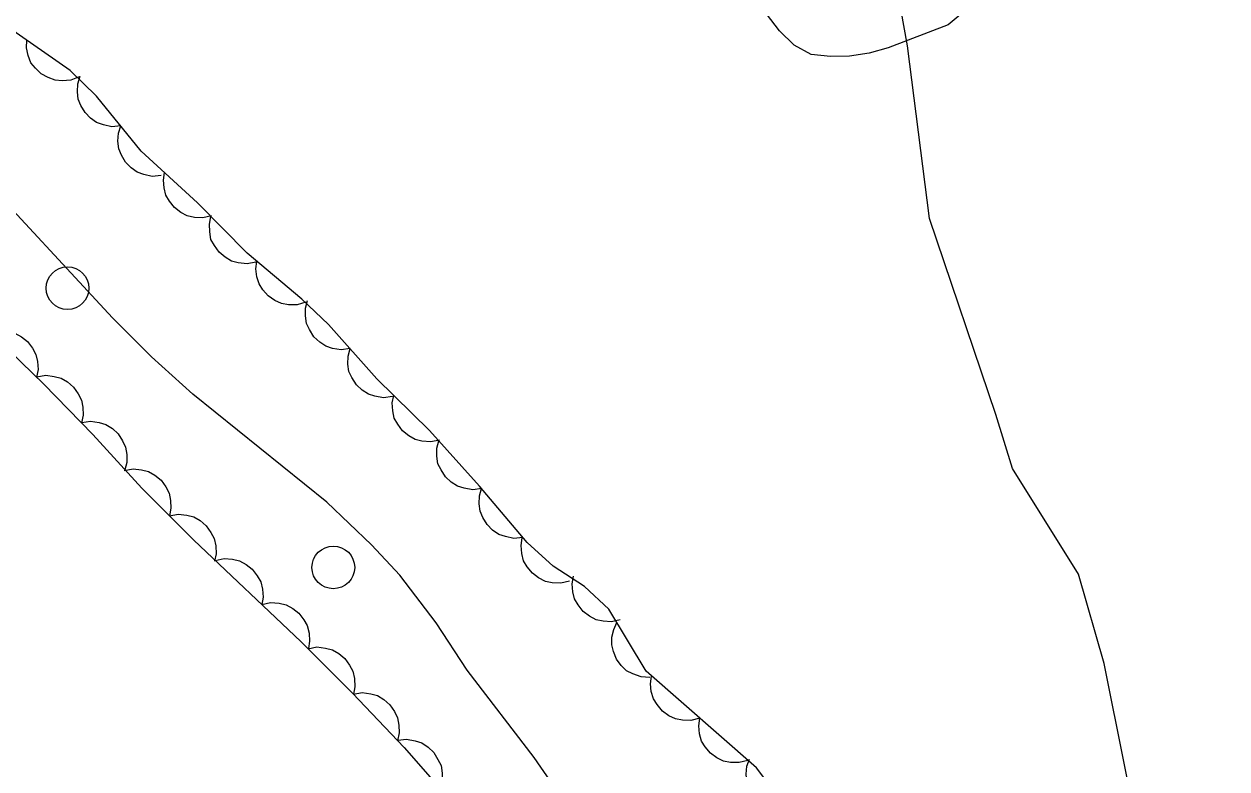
# Model space of a CAD drawing. Extents: x 336540 to 340074, y 5572036 to 5573747.
# Drawn here: x 338473.3 to 338529.6, y 5573013.3 to 5573048.2 of the extents above; entities that cross this region are included whole.
import ezdxf

# ---------------------------------------------------------------- set-up
doc = ezdxf.new("R2010")
doc.units = 0
for name, color, linetype in [('Niveau 2', 7, 'Continuous'), ('Niveau 22', 7, 'Continuous'), ('Niveau 36', 7, 'Continuous'), ('Niveau 44', 7, 'Continuous')]:
    doc.layers.add(name, color=color, linetype=linetype)

msp = doc.modelspace()

# ---------------------------------------------------------------- linework, layer by layer
at = {"layer": 'Niveau 2'}
msp.add_lwpolyline([(338517.67, 5573049.08), (338516.56, 5573048.15), (338513.75, 5573047.07), (338512.86, 5573046.83), (338511.95, 5573046.69), (338511.05, 5573046.67), (338510.15, 5573046.77), (338509.35, 5573047.2), (338508.66, 5573047.87), (338507.5, 5573049.42)], dxfattribs=at)
at = {"layer": 'Niveau 22'}
for points in [[(338529.23, 5572961.86), (338529.58, 5572968.28), (338529.26, 5572971.5), (338529.33, 5572974.22), (338529.15, 5572974.21), (338528.8, 5572978.44), (338528.83, 5572981.65), (338528.55, 5572984.19), (338529.05, 5572988.46), (338528.57, 5572991.81), (338527.25, 5572998.54), (338526.98, 5573001.25), (338525.79, 5573008.65), (338523.87, 5573018.23), (338522.67, 5573022.42), (338519.57, 5573027.37), (338518.8, 5573029.89), (338515.69, 5573039.08), (338514.66, 5573047.17), (338514.21, 5573049.7)], [(338529.8, 5572981.08), (338528.93, 5572981.58), (338527.44, 5572982.67), (338524.6, 5572984.5), (338522.29, 5572986.27), (338518.63, 5572989.59), (338516.55, 5572991.59), (338514.77, 5572993.48), (338511.41, 5572997.51), (338507.39, 5573001.5), (338503.79, 5573005.31), (338500.24, 5573009.38), (338497.18, 5573013.82), (338494.04, 5573017.92), (338492.59, 5573020.13), (338490.88, 5573022.37), (338489.56, 5573023.78), (338487.47, 5573025.79), (338481.19, 5573030.85), (338479.26, 5573032.59), (338477.42, 5573034.43), (338470.99, 5573041.36)]]:
    msp.add_lwpolyline(points, dxfattribs=at)
at = {"layer": 'Niveau 36'}
for centre in [(338475.319, 5573035.811), (338487.769, 5573022.731)]:
    msp.add_circle(centre, 1, dxfattribs=at)
at = {"layer": 'Niveau 44'}
for points in [[(338494.62, 5573026.54), (338492.27, 5573029.15), (338489.8, 5573031.57), (338487.55, 5573034.11), (338486.3, 5573035.3), (338483.73, 5573037.45), (338481.41, 5573039.81), (338478.77, 5573042.24), (338476.67, 5573044.81), (338475.44, 5573046.01), (338472.56, 5573048.03)], [(338475.87, 5573045.71), (338475.47, 5573045.56), (338475.07, 5573045.53), (338474.74, 5573045.56), (338474.41, 5573045.68), (338474.09, 5573045.86), (338473.82, 5573046.13), (338473.61, 5573046.38), (338473.48, 5573046.71), (338473.4, 5573047.07), (338473.41, 5573047.43)], [(338477.81, 5573043.42), (338477.39, 5573043.38), (338477, 5573043.46), (338476.68, 5573043.57), (338476.4, 5573043.78), (338476.14, 5573044.04), (338475.95, 5573044.37), (338475.82, 5573044.67), (338475.79, 5573045.02), (338475.81, 5573045.39), (338475.91, 5573045.74)], [(338479.71, 5573041.09), (338479.29, 5573041.05), (338478.89, 5573041.14), (338478.58, 5573041.25), (338478.3, 5573041.45), (338478.04, 5573041.72), (338477.85, 5573042.05), (338477.72, 5573042.35), (338477.68, 5573042.7), (338477.71, 5573043.07), (338477.81, 5573043.42)], [(338463.63, 5573041.57), (338474.21, 5573031.32), (338476.5, 5573028.96), (338478.8, 5573026.44), (338481.23, 5573024), (338486.25, 5573019.26), (338488.66, 5573016.84), (338491.08, 5573014.29), (338498.09, 5573006.28), (338500.54, 5573003.66), (338505.76, 5572998.32), (338513.34, 5572990.84), (338520.7, 5572984.15), (338523.04, 5572981.78), (338525.38, 5572979.58), (338527.75, 5572977.65), (338535.28, 5572972.47)], [(338482.07, 5573039.2), (338481.66, 5573039.11), (338481.26, 5573039.13), (338480.93, 5573039.2), (338480.62, 5573039.36), (338480.33, 5573039.59), (338480.09, 5573039.89), (338479.92, 5573040.17), (338479.84, 5573040.51), (338479.81, 5573040.88), (338479.86, 5573041.24)], [(338484.14, 5573037.03), (338483.73, 5573036.96), (338483.32, 5573037), (338483, 5573037.08), (338482.7, 5573037.26), (338482.42, 5573037.5), (338482.2, 5573037.82), (338482.04, 5573038.1), (338481.98, 5573038.45), (338481.97, 5573038.82), (338482.04, 5573039.17)], [(338486.48, 5573035.15), (338486.08, 5573035.03), (338485.67, 5573035.04), (338485.34, 5573035.09), (338485.03, 5573035.24), (338484.72, 5573035.45), (338484.47, 5573035.74), (338484.29, 5573036.01), (338484.19, 5573036.35), (338484.14, 5573036.72), (338484.18, 5573037.07)], [(338488.55, 5573032.98), (338488.14, 5573032.93), (338487.73, 5573032.99), (338487.42, 5573033.09), (338487.13, 5573033.29), (338486.86, 5573033.54), (338486.66, 5573033.87), (338486.51, 5573034.16), (338486.46, 5573034.51), (338486.47, 5573034.88), (338486.56, 5573035.23)], [(338471.72, 5573033.73), (338472.13, 5573033.82), (338472.53, 5573033.78), (338472.86, 5573033.71), (338473.16, 5573033.54), (338473.45, 5573033.31), (338473.68, 5573033), (338473.84, 5573032.71), (338473.92, 5573032.37), (338473.94, 5573032), (338473.87, 5573031.65)], [(338490.54, 5573030.74), (338490.12, 5573030.68), (338489.72, 5573030.75), (338489.41, 5573030.85), (338489.12, 5573031.04), (338488.85, 5573031.29), (338488.64, 5573031.62), (338488.5, 5573031.91), (338488.45, 5573032.26), (338488.46, 5573032.63), (338488.55, 5573032.98)], [(338473.88, 5573031.66), (338474.3, 5573031.73), (338474.7, 5573031.68), (338475.02, 5573031.6), (338475.32, 5573031.42), (338475.6, 5573031.17), (338475.82, 5573030.86), (338475.97, 5573030.57), (338476.04, 5573030.23), (338476.05, 5573029.86), (338475.97, 5573029.5)], [(338492.74, 5573028.69), (338492.33, 5573028.61), (338491.92, 5573028.65), (338491.6, 5573028.72), (338491.3, 5573028.89), (338491.01, 5573029.13), (338490.79, 5573029.44), (338490.62, 5573029.72), (338490.55, 5573030.07), (338490.53, 5573030.44), (338490.6, 5573030.79)], [(338475.99, 5573029.52), (338476.4, 5573029.58), (338476.81, 5573029.52), (338477.12, 5573029.43), (338477.42, 5573029.24), (338477.69, 5573028.99), (338477.9, 5573028.66), (338478.04, 5573028.37), (338478.1, 5573028.02), (338478.1, 5573027.65), (338478.01, 5573027.3)], [(338494.72, 5573026.43), (338494.3, 5573026.37), (338493.9, 5573026.44), (338493.58, 5573026.53), (338493.29, 5573026.73), (338493.02, 5573026.98), (338492.82, 5573027.3), (338492.67, 5573027.59), (338492.62, 5573027.94), (338492.62, 5573028.31), (338492.71, 5573028.66)], [(338477.98, 5573027.27), (338478.39, 5573027.35), (338478.79, 5573027.3), (338479.11, 5573027.22), (338479.41, 5573027.05), (338479.7, 5573026.81), (338479.92, 5573026.5), (338480.08, 5573026.21), (338480.15, 5573025.87), (338480.16, 5573025.5), (338480.09, 5573025.14)], [(338496.64, 5573024.13), (338496.23, 5573024.09), (338495.83, 5573024.17), (338495.52, 5573024.27), (338495.23, 5573024.47), (338494.97, 5573024.74), (338494.77, 5573025.07), (338494.64, 5573025.36), (338494.6, 5573025.71), (338494.62, 5573026.08), (338494.71, 5573026.43)], [(338530.24, 5572989.49), (338527.66, 5572991.79), (338523.16, 5572995.01), (338521.88, 5572996.15), (338520.19, 5572999.23), (338517.91, 5573001.69), (338515.3, 5573004), (338512.94, 5573006.55), (338510.7, 5573009.22), (338507.58, 5573013.33), (338502.42, 5573017.86), (338500.67, 5573020.78), (338499.54, 5573021.83), (338498.07, 5573022.78), (338496.84, 5573023.9), (338494.62, 5573026.54)], [(338480.09, 5573025.14), (338480.5, 5573025.22), (338480.91, 5573025.18), (338481.23, 5573025.1), (338481.53, 5573024.92), (338481.81, 5573024.68), (338482.04, 5573024.37), (338482.19, 5573024.09), (338482.26, 5573023.74), (338482.28, 5573023.37), (338482.21, 5573023.02)], [(338498.83, 5573022.09), (338498.43, 5573021.99), (338498.02, 5573022.01), (338497.7, 5573022.07), (338497.38, 5573022.24), (338497.09, 5573022.46), (338496.85, 5573022.76), (338496.68, 5573023.04), (338496.59, 5573023.38), (338496.56, 5573023.75), (338496.61, 5573024.11)], [(338482.24, 5573023.05), (338482.65, 5573023.14), (338483.05, 5573023.11), (338483.38, 5573023.04), (338483.68, 5573022.87), (338483.97, 5573022.64), (338484.2, 5573022.34), (338484.37, 5573022.06), (338484.45, 5573021.71), (338484.48, 5573021.34), (338484.42, 5573020.99)], [(338501.21, 5573020.28), (338500.8, 5573020.18), (338500.4, 5573020.21), (338500.08, 5573020.28), (338499.76, 5573020.44), (338499.47, 5573020.67), (338499.24, 5573020.97), (338499.07, 5573021.25), (338498.99, 5573021.59), (338498.96, 5573021.96), (338499.01, 5573022.32)], [(338484.42, 5573020.99), (338484.83, 5573021.08), (338485.23, 5573021.05), (338485.56, 5573020.98), (338485.87, 5573020.81), (338486.16, 5573020.58), (338486.39, 5573020.28), (338486.55, 5573020), (338486.63, 5573019.65), (338486.66, 5573019.28), (338486.6, 5573018.93)], [(338502.59, 5573017.57), (338502.18, 5573017.6), (338501.79, 5573017.74), (338501.5, 5573017.89), (338501.25, 5573018.13), (338501.03, 5573018.43), (338500.89, 5573018.79), (338500.81, 5573019.1), (338500.82, 5573019.46), (338500.9, 5573019.82), (338501.05, 5573020.15)], [(338486.59, 5573018.92), (338487, 5573019), (338487.41, 5573018.95), (338487.73, 5573018.87), (338488.03, 5573018.7), (338488.31, 5573018.46), (338488.53, 5573018.15), (338488.69, 5573017.86), (338488.76, 5573017.52), (338488.78, 5573017.14), (338488.71, 5573016.79)], [(338504.93, 5573015.66), (338504.52, 5573015.55), (338504.12, 5573015.57), (338503.79, 5573015.63), (338503.48, 5573015.78), (338503.18, 5573016), (338502.94, 5573016.3), (338502.76, 5573016.57), (338502.66, 5573016.91), (338502.63, 5573017.28), (338502.67, 5573017.64)], [(338488.71, 5573016.79), (338489.12, 5573016.86), (338489.52, 5573016.81), (338489.84, 5573016.72), (338490.14, 5573016.54), (338490.42, 5573016.29), (338490.63, 5573015.97), (338490.78, 5573015.68), (338490.84, 5573015.34), (338490.85, 5573014.97), (338490.77, 5573014.61)], [(338507.18, 5573013.68), (338506.78, 5573013.58), (338506.37, 5573013.59), (338506.04, 5573013.65), (338505.73, 5573013.8), (338505.43, 5573014.02), (338505.19, 5573014.32), (338505.01, 5573014.59), (338504.92, 5573014.93), (338504.88, 5573015.3), (338504.93, 5573015.66)], [(338490.79, 5573014.63), (338491.2, 5573014.68), (338491.6, 5573014.61), (338491.92, 5573014.51), (338492.21, 5573014.31), (338492.47, 5573014.06), (338492.67, 5573013.73), (338492.82, 5573013.44), (338492.86, 5573013.09), (338492.85, 5573012.72), (338492.76, 5573012.37)], [(338509.07, 5573011.36), (338508.66, 5573011.34), (338508.26, 5573011.44), (338507.95, 5573011.56), (338507.68, 5573011.77), (338507.43, 5573012.05), (338507.25, 5573012.39), (338507.13, 5573012.69), (338507.11, 5573013.04), (338507.14, 5573013.41), (338507.26, 5573013.75)]]:
    msp.add_lwpolyline(points, dxfattribs=at)

doc.saveas('drawing.dxf')
